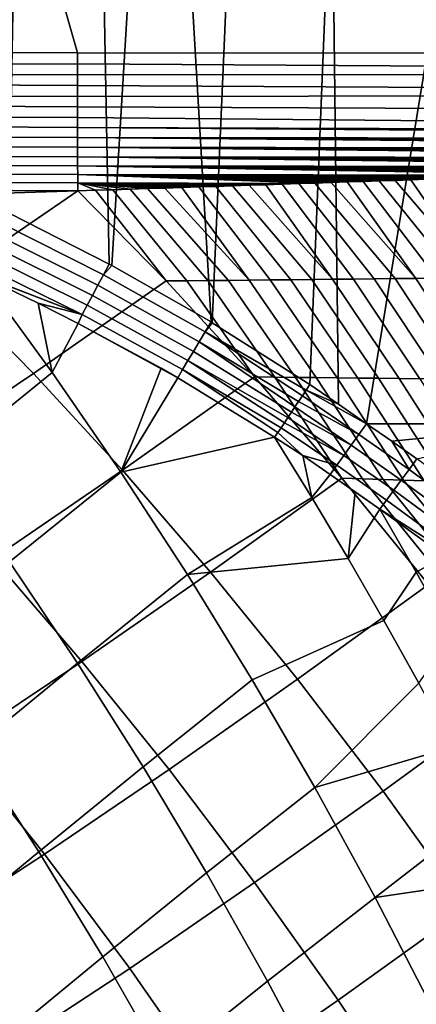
# Model space of a CAD drawing. Header units: metres. Extents: x -109 to 109, y -100 to 58.
# Tile 292 of 642: x -17.41 to -15.58, y -26.48 to -21.93. Entities that reach past the tile are written whole.
import ezdxf

# ---------------------------------------------------------------- set-up
doc = ezdxf.new("R2010")
doc.units = ezdxf.units.M
doc.layers.add('solid_21_062_100_XXX', color=7, linetype='CONTINUOUS')

msp = doc.modelspace()

# ---------------------------------------------------------------- linework, layer by layer
at = {"layer": 'solid_21_062_100_XXX'}
for points in [[(-23.175426, -0.972689, -20.220478), (-17.148014, -22.086779, -20.280832), (-31.916618, -22.060759, -20.132952)], [(-23.175426, -0.972689, -20.220478), (-2.212826, -1.049087, -20.43038), (-9.679617, -22.091299, -20.355614), (-17.148014, -22.086779, -20.280832)], [(-17.482788, -22.818312, 25.997431), (-17.464186, -22.827271, 25.997431), (-17.36582, -17.535841, 25.997431), (-17.593264, -16.604868, 25.997431)], [(-17.464186, -22.827271, 25.997431), (-17.000998, -23.063049, 25.997431), (-17.089151, -18.453392, 25.997431), (-17.36582, -17.535841, 25.997431)], [(-17.000998, -23.063049, 25.997431), (-16.989244, -23.069365, 25.997431), (-16.764042, -19.354912, 25.997431), (-17.089151, -18.453392, 25.997431)], [(-16.989244, -23.069365, 25.997431), (-16.530514, -23.329865, 25.997431), (-16.764042, -19.354912, 25.997431)], [(-16.530514, -23.329865, 25.997431), (-16.524738, -23.333324, 25.997431), (-16.391415, -20.237843, 25.997431), (-16.764042, -19.354912, 25.997431)], [(-16.524738, -23.333324, 25.997431), (-16.073864, -23.619131, 25.997431), (-15.97233, -21.099678, 25.997431), (-16.391415, -20.237843, 25.997431)], [(-16.073864, -23.619131, 25.997431), (-15.941852, -23.708986, 25.997431), (-15.97233, -21.099678, 25.997431)], [(-15.507974, -21.937984, 26.844654), (-15.972338, -21.099665, 26.844654), (-15.97233, -21.099678, 25.997431), (-15.50798, -21.937973, 25.997431)], [(-15.581866, -21.796194, 27.018965), (-15.972338, -21.099665, 26.844654), (-15.507974, -21.937984, 26.844654)], [(-15.941852, -23.708986, 25.997431), (-15.812408, -23.799999, 25.997431), (-15.50798, -21.937973, 25.997431), (-15.97233, -21.099678, 25.997431)], [(-15.812408, -23.799999, 25.997431), (-14.874475, -23.799999, 25.997431), (-14.999669, -22.750372, 25.997431), (-15.50798, -21.937973, 25.997431)], [(-31.9079, -22.151989, -20.128405), (-31.916618, -22.060759, -20.132952), (-17.148014, -22.086779, -20.280832), (-17.148073, -22.137331, -20.279409)], [(-17.148073, -22.137331, -20.279409), (-17.148014, -22.086779, -20.280832), (-9.679617, -22.091299, -20.355614), (-9.680329, -22.184689, -20.350748)], [(-31.9079, -22.151989, -20.128405), (-17.148108, -22.237799, -20.268068), (-17.148081, -22.287395, -20.258186), (-31.907949, -22.24227, -20.114548)], [(-31.9079, -22.151989, -20.128405), (-17.148073, -22.137331, -20.279409), (-17.148104, -22.187725, -20.275152)], [(-31.9079, -22.151989, -20.128405), (-17.148104, -22.187725, -20.275152), (-17.148108, -22.237799, -20.268068)], [(-9.680329, -22.184689, -20.350748), (-17.148104, -22.187725, -20.275152), (-17.148073, -22.137331, -20.279409)], [(-9.680329, -22.184689, -20.350748), (-9.68016, -22.277069, -20.336226), (-17.148108, -22.237799, -20.268068), (-17.148104, -22.187725, -20.275152)], [(-31.907949, -22.24227, -20.114548), (-17.148026, -22.336361, -20.245531), (-17.147942, -22.384537, -20.230148), (-31.907906, -22.330679, -20.091612)], [(-31.907949, -22.24227, -20.114548), (-17.148081, -22.287395, -20.258186), (-17.148026, -22.336361, -20.245531)], [(-9.68016, -22.277069, -20.336226), (-17.148081, -22.287395, -20.258186), (-17.148108, -22.237799, -20.268068)], [(-9.68016, -22.277069, -20.336226), (-9.679894, -22.367443, -20.312199), (-17.148026, -22.336361, -20.245531), (-17.148081, -22.287395, -20.258186)], [(-31.907906, -22.330679, -20.091612), (-17.147829, -22.431772, -20.212082), (-17.14769, -22.477919, -20.191393), (-31.907766, -22.416309, -20.059834)], [(-31.907906, -22.330679, -20.091612), (-17.147942, -22.384537, -20.230148), (-17.147829, -22.431772, -20.212082)], [(-9.67944, -22.454832, -20.278925), (-17.147942, -22.384537, -20.230148), (-17.148026, -22.336361, -20.245531), (-9.679894, -22.367443, -20.312199)], [(-31.907534, -22.498278, -20.019541), (-31.907766, -22.416309, -20.059834), (-17.14769, -22.477919, -20.191393), (-17.147522, -22.522829, -20.168142)], [(-9.707888, -22.455954, -20.278147), (-17.147829, -22.431772, -20.212082), (-17.147942, -22.384537, -20.230148), (-9.67944, -22.454832, -20.278925)], [(-10.444962, -22.484777, -20.257442), (-17.14769, -22.477919, -20.191393), (-17.147829, -22.431772, -20.212082), (-10.359516, -22.481459, -20.259897)], [(-10.275014, -22.478172, -20.262312), (-10.359516, -22.481459, -20.259897), (-17.147829, -22.431772, -20.212082)], [(-10.191423, -22.474915, -20.264685), (-10.275014, -22.478172, -20.262312), (-17.147829, -22.431772, -20.212082)], [(-10.108711, -22.471685, -20.267021), (-10.191423, -22.474915, -20.264685), (-17.147829, -22.431772, -20.212082)], [(-10.026842, -22.468483, -20.26932), (-10.108711, -22.471685, -20.267021), (-17.147829, -22.431772, -20.212082)], [(-9.945784, -22.465307, -20.271582), (-10.026842, -22.468483, -20.26932), (-17.147829, -22.431772, -20.212082)], [(-9.865584, -22.462158, -20.273808), (-9.945784, -22.465307, -20.271582), (-17.147829, -22.431772, -20.212082)], [(-9.786296, -22.459042, -20.275995), (-9.865584, -22.462158, -20.273808), (-17.147829, -22.431772, -20.212082)], [(-9.707888, -22.455954, -20.278147), (-9.786296, -22.459042, -20.275995), (-17.147829, -22.431772, -20.212082)], [(-31.907534, -22.498278, -20.019541), (-17.147329, -22.566364, -20.142408), (-17.147108, -22.608383, -20.114267), (-31.907211, -22.575741, -19.971148)], [(-31.907534, -22.498278, -20.019541), (-17.147522, -22.522829, -20.168142), (-17.147329, -22.566364, -20.142408)], [(-11.645049, -22.530735, -20.221395), (-17.147522, -22.522829, -20.168142), (-17.14769, -22.477919, -20.191393), (-11.546617, -22.527014, -20.224463)], [(-11.449228, -22.523321, -20.227476), (-11.546617, -22.527014, -20.224463), (-17.14769, -22.477919, -20.191393)], [(-11.352839, -22.519659, -20.230442), (-11.449228, -22.523321, -20.227476), (-17.14769, -22.477919, -20.191393)], [(-11.257434, -22.516024, -20.233358), (-11.352839, -22.519659, -20.230442), (-17.14769, -22.477919, -20.191393)], [(-11.163128, -22.512424, -20.236223), (-11.257434, -22.516024, -20.233358), (-17.14769, -22.477919, -20.191393)], [(-11.069909, -22.508862, -20.239037), (-11.163128, -22.512424, -20.236223), (-17.14769, -22.477919, -20.191393)], [(-10.97774, -22.505329, -20.2418), (-11.069909, -22.508862, -20.239037), (-17.14769, -22.477919, -20.191393)], [(-10.886583, -22.501831, -20.244516), (-10.97774, -22.505329, -20.2418), (-17.14769, -22.477919, -20.191393)], [(-10.796402, -22.498363, -20.247187), (-10.886583, -22.501831, -20.244516), (-17.14769, -22.477919, -20.191393)], [(-10.707159, -22.494923, -20.249815), (-10.796402, -22.498363, -20.247187), (-17.14769, -22.477919, -20.191393)], [(-10.618814, -22.49151, -20.252399), (-10.707159, -22.494923, -20.249815), (-17.14769, -22.477919, -20.191393)], [(-10.531385, -22.488127, -20.254944), (-10.618814, -22.49151, -20.252399), (-17.14769, -22.477919, -20.191393)], [(-10.444962, -22.484777, -20.257442), (-10.531385, -22.488127, -20.254944), (-17.14769, -22.477919, -20.191393)], [(-12.747997, -22.571877, -20.185652), (-17.147329, -22.566364, -20.142408), (-17.147522, -22.522829, -20.168142), (-12.692475, -22.569832, -20.187513)], [(-12.637282, -22.567795, -20.189356), (-12.692475, -22.569832, -20.187513), (-17.147522, -22.522829, -20.168142)], [(-12.582411, -22.565769, -20.191181), (-12.637282, -22.567795, -20.189356), (-17.147522, -22.522829, -20.168142)], [(-12.527855, -22.563751, -20.192989), (-12.582411, -22.565769, -20.191181), (-17.147522, -22.522829, -20.168142)], [(-12.473609, -22.561743, -20.194782), (-12.527855, -22.563751, -20.192989), (-17.147522, -22.522829, -20.168142)], [(-12.419667, -22.559744, -20.196558), (-12.473609, -22.561743, -20.194782), (-17.147522, -22.522829, -20.168142)], [(-12.366023, -22.557753, -20.198318), (-12.419667, -22.559744, -20.196558), (-17.147522, -22.522829, -20.168142)], [(-12.31267, -22.555769, -20.200062), (-12.366023, -22.557753, -20.198318), (-17.147522, -22.522829, -20.168142)], [(-12.259603, -22.553795, -20.201792), (-12.31267, -22.555769, -20.200062), (-17.147522, -22.522829, -20.168142)], [(-12.206814, -22.551826, -20.203506), (-12.259603, -22.553795, -20.201792), (-17.147522, -22.522829, -20.168142)], [(-12.154299, -22.549868, -20.205208), (-12.206814, -22.551826, -20.203506), (-17.147522, -22.522829, -20.168142)], [(-12.102051, -22.547915, -20.206894), (-12.154299, -22.549868, -20.205208), (-17.147522, -22.522829, -20.168142)], [(-12.050072, -22.545969, -20.208565), (-12.102051, -22.547915, -20.206894), (-17.147522, -22.522829, -20.168142)], [(-11.998399, -22.544031, -20.210222), (-12.050072, -22.545969, -20.208565), (-17.147522, -22.522829, -20.168142)], [(-11.947036, -22.542105, -20.211863), (-11.998399, -22.544031, -20.210222), (-17.147522, -22.522829, -20.168142)], [(-11.895977, -22.540188, -20.213488), (-11.947036, -22.542105, -20.211863), (-17.147522, -22.522829, -20.168142)], [(-11.845216, -22.53828, -20.215097), (-11.895977, -22.540188, -20.213488), (-17.147522, -22.522829, -20.168142)], [(-11.794748, -22.536381, -20.216694), (-11.845216, -22.53828, -20.215097), (-17.147522, -22.522829, -20.168142)], [(-11.744568, -22.534491, -20.218275), (-11.794748, -22.536381, -20.216694), (-17.147522, -22.522829, -20.168142)], [(-11.645049, -22.530735, -20.221395), (-11.744568, -22.534491, -20.218275), (-17.147522, -22.522829, -20.168142)], [(-31.907211, -22.575741, -19.971148), (-17.146862, -22.648758, -20.083813), (-17.146591, -22.687355, -20.051138), (-31.906801, -22.6479, -19.915154)], [(-31.907211, -22.575741, -19.971148), (-17.147108, -22.608383, -20.114267), (-17.146862, -22.648758, -20.083813)], [(-13.865293, -22.612429, -20.146797), (-17.147108, -22.608383, -20.114267), (-17.147329, -22.566364, -20.142408), (-13.803328, -22.61021, -20.149025)], [(-13.741743, -22.608, -20.15123), (-13.803328, -22.61021, -20.149025), (-17.147329, -22.566364, -20.142408)], [(-13.680542, -22.605801, -20.153412), (-13.741743, -22.608, -20.15123), (-17.147329, -22.566364, -20.142408)], [(-13.619717, -22.603613, -20.155573), (-13.680542, -22.605801, -20.153412), (-17.147329, -22.566364, -20.142408)], [(-13.55926, -22.601435, -20.157711), (-13.619717, -22.603613, -20.155573), (-17.147329, -22.566364, -20.142408)], [(-13.499166, -22.599268, -20.15983), (-13.55926, -22.601435, -20.157711), (-17.147329, -22.566364, -20.142408)], [(-13.439427, -22.597109, -20.161928), (-13.499166, -22.599268, -20.15983), (-17.147329, -22.566364, -20.142408)], [(-13.380036, -22.594959, -20.164005), (-13.439427, -22.597109, -20.161928), (-17.147329, -22.566364, -20.142408)], [(-13.320987, -22.592819, -20.166063), (-13.380036, -22.594959, -20.164005), (-17.147329, -22.566364, -20.142408)], [(-13.262271, -22.590689, -20.168102), (-13.320987, -22.592819, -20.166063), (-17.147329, -22.566364, -20.142408)], [(-13.203881, -22.588566, -20.170122), (-13.262271, -22.590689, -20.168102), (-17.147329, -22.566364, -20.142408)], [(-13.145812, -22.586452, -20.172125), (-13.203881, -22.588566, -20.170122), (-17.147329, -22.566364, -20.142408)], [(-13.088055, -22.584347, -20.174109), (-13.145812, -22.586452, -20.172125), (-17.147329, -22.566364, -20.142408)], [(-13.030604, -22.582247, -20.176077), (-13.088055, -22.584347, -20.174109), (-17.147329, -22.566364, -20.142408)], [(-12.973452, -22.580156, -20.178026), (-13.030604, -22.582247, -20.176077), (-17.147329, -22.566364, -20.142408)], [(-12.916591, -22.578072, -20.17996), (-12.973452, -22.580156, -20.178026), (-17.147329, -22.566364, -20.142408)], [(-12.860048, -22.575996, -20.181875), (-12.916591, -22.578072, -20.17996), (-17.147329, -22.566364, -20.142408)], [(-12.803853, -22.573931, -20.183773), (-12.860048, -22.575996, -20.181875), (-17.147329, -22.566364, -20.142408)], [(-12.747997, -22.571877, -20.185652), (-12.803853, -22.573931, -20.183773), (-17.147329, -22.566364, -20.142408)], [(-14.974258, -22.651474, -20.105509), (-17.146862, -22.648758, -20.083813), (-17.147108, -22.608383, -20.114267), (-14.90585, -22.649101, -20.108137)], [(-14.837806, -22.646734, -20.110741), (-14.90585, -22.649101, -20.108137), (-17.147108, -22.608383, -20.114267)], [(-14.770164, -22.644377, -20.113319), (-14.837806, -22.646734, -20.110741), (-17.147108, -22.608383, -20.114267)], [(-14.702961, -22.642031, -20.115871), (-14.770164, -22.644377, -20.113319), (-17.147108, -22.608383, -20.114267)], [(-14.636188, -22.639696, -20.118395), (-14.702961, -22.642031, -20.115871), (-17.147108, -22.608383, -20.114267)], [(-14.569837, -22.637373, -20.120893), (-14.636188, -22.639696, -20.118395), (-17.147108, -22.608383, -20.114267)], [(-14.503898, -22.635059, -20.123365), (-14.569837, -22.637373, -20.120893), (-17.147108, -22.608383, -20.114267)], [(-14.438364, -22.632755, -20.125811), (-14.503898, -22.635059, -20.123365), (-17.147108, -22.608383, -20.114267)], [(-14.373224, -22.630463, -20.128233), (-14.438364, -22.632755, -20.125811), (-17.147108, -22.608383, -20.114267)], [(-14.308472, -22.628178, -20.13063), (-14.373224, -22.630463, -20.128233), (-17.147108, -22.608383, -20.114267)], [(-14.244097, -22.625904, -20.133005), (-14.308472, -22.628178, -20.13063), (-17.147108, -22.608383, -20.114267)], [(-14.180091, -22.623638, -20.135357), (-14.244097, -22.625904, -20.133005), (-17.147108, -22.608383, -20.114267)], [(-14.116446, -22.62138, -20.137688), (-14.180091, -22.623638, -20.135357), (-17.147108, -22.608383, -20.114267)], [(-14.053152, -22.619131, -20.139996), (-14.116446, -22.62138, -20.137688), (-17.147108, -22.608383, -20.114267)], [(-13.990201, -22.61689, -20.142282), (-14.053152, -22.619131, -20.139996), (-17.147108, -22.608383, -20.114267)], [(-13.927584, -22.614656, -20.14455), (-13.990201, -22.61689, -20.142282), (-17.147108, -22.608383, -20.114267)], [(-13.865293, -22.612429, -20.146797), (-13.927584, -22.614656, -20.14455), (-17.147108, -22.608383, -20.114267)], [(-31.906801, -22.6479, -19.915154), (-17.146297, -22.724058, -20.016348), (-17.832073, -22.74579, -19.985825), (-31.906309, -22.71401, -19.852133)], [(-31.906801, -22.6479, -19.915154), (-17.146591, -22.687355, -20.051138), (-17.146297, -22.724058, -20.016348)], [(-16.125641, -22.690639, -20.059647), (-17.146591, -22.687355, -20.051138), (-17.146862, -22.648758, -20.083813), (-16.050276, -22.688118, -20.062748)], [(-15.975358, -22.685604, -20.065817), (-16.050276, -22.688118, -20.062748), (-17.146862, -22.648758, -20.083813)], [(-15.900896, -22.6831, -20.068853), (-15.975358, -22.685604, -20.065817), (-17.146862, -22.648758, -20.083813)], [(-15.826921, -22.680607, -20.071856), (-15.900896, -22.6831, -20.068853), (-17.146862, -22.648758, -20.083813)], [(-15.753427, -22.678125, -20.074825), (-15.826921, -22.680607, -20.071856), (-17.146862, -22.648758, -20.083813)], [(-15.680407, -22.675653, -20.077763), (-15.753427, -22.678125, -20.074825), (-17.146862, -22.648758, -20.083813)], [(-15.607851, -22.673193, -20.080667), (-15.680407, -22.675653, -20.077763), (-17.146862, -22.648758, -20.083813)], [(-15.535751, -22.670744, -20.083542), (-15.607851, -22.673193, -20.080667), (-17.146862, -22.648758, -20.083813)], [(-15.464097, -22.668304, -20.086386), (-15.535751, -22.670744, -20.083542), (-17.146862, -22.648758, -20.083813)], [(-15.39288, -22.665874, -20.089201), (-15.464097, -22.668304, -20.086386), (-17.146862, -22.648758, -20.083813)], [(-15.322093, -22.663452, -20.091986), (-15.39288, -22.665874, -20.089201), (-17.146862, -22.648758, -20.083813)], [(-15.251724, -22.661041, -20.094744), (-15.322093, -22.663452, -20.091986), (-17.146862, -22.648758, -20.083813)], [(-15.181765, -22.658638, -20.097473), (-15.251724, -22.661041, -20.094744), (-17.146862, -22.648758, -20.083813)], [(-15.112207, -22.656242, -20.100178), (-15.181765, -22.658638, -20.097473), (-17.146862, -22.648758, -20.083813)], [(-15.043041, -22.653854, -20.102856), (-15.112207, -22.656242, -20.100178), (-17.146862, -22.648758, -20.083813)], [(-14.974258, -22.651474, -20.105509), (-15.043041, -22.653854, -20.102856), (-17.146862, -22.648758, -20.083813)], [(-17.065088, -22.721453, -20.01988), (-17.146297, -22.724058, -20.016348), (-17.146591, -22.687355, -20.051138)], [(-16.984329, -22.718853, -20.023378), (-17.065088, -22.721453, -20.01988), (-17.146591, -22.687355, -20.051138)], [(-16.90402, -22.716257, -20.026842), (-16.984329, -22.718853, -20.023378), (-17.146591, -22.687355, -20.051138)], [(-16.82416, -22.713667, -20.030272), (-16.90402, -22.716257, -20.026842), (-17.146591, -22.687355, -20.051138)], [(-16.744749, -22.711081, -20.033669), (-16.82416, -22.713667, -20.030272), (-17.146591, -22.687355, -20.051138)], [(-16.665789, -22.708502, -20.037031), (-16.744749, -22.711081, -20.033669), (-17.146591, -22.687355, -20.051138)], [(-16.587276, -22.705931, -20.040359), (-16.665789, -22.708502, -20.037031), (-17.146591, -22.687355, -20.051138)], [(-16.509212, -22.703363, -20.043657), (-16.587276, -22.705931, -20.040359), (-17.146591, -22.687355, -20.051138)], [(-16.431601, -22.700804, -20.046919), (-16.509212, -22.703363, -20.043657), (-17.146591, -22.687355, -20.051138)], [(-16.354437, -22.698252, -20.05015), (-16.431601, -22.700804, -20.046919), (-17.146591, -22.687355, -20.051138)], [(-16.277721, -22.695705, -20.053349), (-16.354437, -22.698252, -20.05015), (-17.146591, -22.687355, -20.051138)], [(-16.201456, -22.693169, -20.056513), (-16.277721, -22.695705, -20.053349), (-17.146591, -22.687355, -20.051138)], [(-16.125641, -22.690639, -20.059647), (-16.201456, -22.693169, -20.056513), (-17.146591, -22.687355, -20.051138)], [(-16.161507, -23.134804, -19.667147), (-16.509212, -22.703363, -20.043657), (-16.431601, -22.700804, -20.046919), (-16.065319, -23.133785, -19.673132)], [(-16.065319, -23.133785, -19.673132), (-16.431601, -22.700804, -20.046919), (-16.354437, -22.698252, -20.05015), (-15.969094, -23.13274, -19.679108)], [(-15.969094, -23.13274, -19.679108), (-16.354437, -22.698252, -20.05015), (-16.277721, -22.695705, -20.053349)], [(-15.969094, -23.13274, -19.679108), (-16.277721, -22.695705, -20.053349), (-16.201456, -22.693169, -20.056513), (-15.872835, -23.131668, -19.685074)], [(-15.872835, -23.131668, -19.685074), (-16.201456, -22.693169, -20.056513), (-16.125641, -22.690639, -20.059647), (-15.776541, -23.130571, -19.691031)], [(-15.776541, -23.130571, -19.691031), (-16.125641, -22.690639, -20.059647), (-16.050276, -22.688118, -20.062748), (-15.680213, -23.129446, -19.696978)], [(-15.680213, -23.129446, -19.696978), (-16.050276, -22.688118, -20.062748), (-15.975358, -22.685604, -20.065817), (-15.583851, -23.128294, -19.702913)], [(-15.583851, -23.128294, -19.702913), (-15.975358, -22.685604, -20.065817), (-15.900896, -22.6831, -20.068853)], [(-15.583851, -23.128294, -19.702913), (-15.900896, -22.6831, -20.068853), (-15.826921, -22.680607, -20.071856), (-15.487454, -23.127115, -19.708841)], [(-15.487454, -23.127115, -19.708841), (-15.826921, -22.680607, -20.071856), (-15.753427, -22.678125, -20.074825), (-15.391026, -23.125912, -19.714756)], [(-15.391026, -23.125912, -19.714756), (-15.753427, -22.678125, -20.074825), (-15.680407, -22.675653, -20.077763), (-15.294566, -23.12468, -19.720663)], [(-15.294566, -23.12468, -19.720663), (-15.680407, -22.675653, -20.077763), (-15.607851, -22.673193, -20.080667)], [(-15.294566, -23.12468, -19.720663), (-15.607851, -22.673193, -20.080667), (-15.535751, -22.670744, -20.083542), (-15.198073, -23.123423, -19.726559)], [(-17.765911, -23.148186, -19.565216), (-17.832073, -22.74579, -19.985825), (-17.146297, -22.724058, -20.016348)], [(-16.737839, -23.140339, -19.631029), (-17.351648, -23.567934, -19.187376), (-17.765911, -23.148186, -19.565216), (-17.146297, -22.724058, -20.016348)], [(-16.737839, -23.140339, -19.631029), (-17.146297, -22.724058, -20.016348), (-17.065088, -22.721453, -20.01988)], [(-16.737839, -23.140339, -19.631029), (-17.065088, -22.721453, -20.01988), (-16.984329, -22.718853, -20.023378), (-16.64188, -23.139484, -19.637072)], [(-16.64188, -23.139484, -19.637072), (-16.984329, -22.718853, -20.023378), (-16.90402, -22.716257, -20.026842), (-16.545883, -23.138603, -19.643106)], [(-16.545883, -23.138603, -19.643106), (-16.90402, -22.716257, -20.026842), (-16.82416, -22.713667, -20.030272), (-16.449846, -23.137693, -19.64913)], [(-16.449846, -23.137693, -19.64913), (-16.82416, -22.713667, -20.030272), (-16.744749, -22.711081, -20.033669), (-16.353769, -23.136757, -19.655146)], [(-16.353769, -23.136757, -19.655146), (-16.744749, -22.711081, -20.033669), (-16.665789, -22.708502, -20.037031)], [(-16.353769, -23.136757, -19.655146), (-16.665789, -22.708502, -20.037031), (-16.587276, -22.705931, -20.040359), (-16.257656, -23.135794, -19.66115)], [(-16.257656, -23.135794, -19.66115), (-16.587276, -22.705931, -20.040359), (-16.509212, -22.703363, -20.043657), (-16.161507, -23.134804, -19.667147)], [(-17.027145, -23.111801, 25.994364), (-17.000998, -23.063049, 25.997431), (-17.464186, -22.827271, 25.997431), (-17.507673, -22.869633, 25.994169)], [(-17.507673, -22.869633, 25.994169), (-17.532059, -22.920372, 25.984421), (-17.052977, -23.159946, 25.985193), (-17.027145, -23.111801, 25.994364)], [(-17.532059, -22.920372, 25.984421), (-17.555803, -22.969776, 25.968313), (-17.078169, -23.206902, 25.970036), (-17.052977, -23.159946, 25.985193)], [(-17.555803, -22.969776, 25.968313), (-17.578598, -23.017204, 25.946056), (-17.102413, -23.252092, 25.949074), (-17.078169, -23.206902, 25.970036)], [(-17.578598, -23.017204, 25.946056), (-17.600143, -23.062033, 25.917944), (-17.125412, -23.294962, 25.922569), (-17.102413, -23.252092, 25.949074)], [(-17.600143, -23.062033, 25.917944), (-17.620071, -23.103731, 25.88435), (-17.125412, -23.294962, 25.922569)], [(-17.027145, -23.111801, 25.994364), (-16.989244, -23.069365, 25.997431), (-17.000998, -23.063049, 25.997431)], [(-17.125412, -23.294962, 25.922569), (-17.620071, -23.103731, 25.88435), (-17.590599, -23.117386, 25.88476)], [(-16.558065, -23.375864, 25.994547), (-16.530514, -23.329865, 25.997431), (-16.989244, -23.069365, 25.997431), (-17.027145, -23.111801, 25.994364)], [(-17.351648, -23.567934, -19.187376), (-17.952435, -23.97196, -18.729095), (-18.371916, -23.54859, -19.099802), (-17.765911, -23.148186, -19.565216)], [(-17.783644, -23.983503, 25.205978), (-17.265337, -23.562996, 25.690483), (-17.590599, -23.117386, 25.88476), (-18.114344, -23.542974, 25.383715)], [(-17.329096, -23.242838, 25.888367), (-17.590599, -23.117386, 25.88476), (-17.265337, -23.562996, 25.690483)], [(-17.125412, -23.294962, 25.922569), (-17.590599, -23.117386, 25.88476), (-17.329096, -23.242838, 25.888367)], [(-16.330511, -23.58329, -19.273907), (-16.940252, -24.014221, -18.837879), (-17.351648, -23.567934, -19.187376), (-16.737839, -23.140339, -19.631029)], [(-17.027145, -23.111801, 25.994364), (-17.052977, -23.159946, 25.985193), (-16.585306, -23.421337, 25.985928), (-16.558065, -23.375864, 25.994547)], [(-16.64188, -23.139484, -19.637072), (-16.330511, -23.58329, -19.273907), (-16.737839, -23.140339, -19.631029)], [(-16.545883, -23.138603, -19.643106), (-16.235088, -23.584545, -19.281925), (-16.330511, -23.58329, -19.273907), (-16.64188, -23.139484, -19.637072)], [(-16.235088, -23.584545, -19.281925), (-16.545883, -23.138603, -19.643106), (-16.449846, -23.137693, -19.64913), (-16.13962, -23.585756, -19.289948)], [(-16.13962, -23.585756, -19.289948), (-16.449846, -23.137693, -19.64913), (-16.353769, -23.136757, -19.655146), (-16.044106, -23.586926, -19.29797)], [(-16.044106, -23.586926, -19.29797), (-16.353769, -23.136757, -19.655146), (-16.257656, -23.135794, -19.66115), (-15.948549, -23.588053, -19.305994)], [(-15.948549, -23.588053, -19.305994), (-16.257656, -23.135794, -19.66115), (-16.161507, -23.134804, -19.667147), (-15.852949, -23.589138, -19.314022)], [(-15.852949, -23.589138, -19.314022), (-16.161507, -23.134804, -19.667147), (-16.065319, -23.133785, -19.673132), (-15.757306, -23.590179, -19.32205)], [(-15.757306, -23.590179, -19.32205), (-16.065319, -23.133785, -19.673132), (-15.969094, -23.13274, -19.679108), (-15.661621, -23.591179, -19.33008)], [(-15.661621, -23.591179, -19.33008), (-15.969094, -23.13274, -19.679108), (-15.872835, -23.131668, -19.685074), (-15.565894, -23.592136, -19.33811)], [(-15.565894, -23.592136, -19.33811), (-15.872835, -23.131668, -19.685074), (-15.776541, -23.130571, -19.691031), (-15.470127, -23.593052, -19.346142)], [(-15.470127, -23.593052, -19.346142), (-15.776541, -23.130571, -19.691031), (-15.680213, -23.129446, -19.696978), (-15.374319, -23.593925, -19.354174)], [(-15.374319, -23.593925, -19.354174), (-15.680213, -23.129446, -19.696978), (-15.583851, -23.128294, -19.702913), (-15.278472, -23.594757, -19.362206)], [(-15.278472, -23.594757, -19.362206), (-15.583851, -23.128294, -19.702913), (-15.487454, -23.127115, -19.708841), (-15.182586, -23.595547, -19.370239)], [(-17.052977, -23.159946, 25.985193), (-17.078169, -23.206902, 25.970036), (-16.611916, -23.465755, 25.971674), (-16.585306, -23.421337, 25.985928)], [(-17.144081, -23.336443, 25.890886), (-17.329096, -23.242838, 25.888367), (-17.265337, -23.562996, 25.690483)], [(-17.125412, -23.294962, 25.922569), (-17.329096, -23.242838, 25.888367), (-17.144081, -23.336443, 25.890886)], [(-17.078169, -23.206902, 25.970036), (-17.102413, -23.252092, 25.949074), (-16.637587, -23.508606, 25.951948), (-16.611916, -23.465755, 25.971674)], [(-17.102413, -23.252092, 25.949074), (-17.125412, -23.294962, 25.922569), (-16.662022, -23.549393, 25.926977), (-16.637587, -23.508606, 25.951948)], [(-17.144081, -23.336443, 25.890886), (-17.265337, -23.562996, 25.690483), (-16.947794, -24.023094, 25.517847), (-16.761074, -23.54402, 25.896036)], [(-17.125412, -23.294962, 25.922569), (-17.144081, -23.336443, 25.890886), (-16.683393, -23.588545, 25.89707), (-16.662022, -23.549393, 25.926977)], [(-16.683393, -23.588545, 25.89707), (-17.144081, -23.336443, 25.890886), (-16.761074, -23.54402, 25.896036)], [(-16.558065, -23.375864, 25.994547), (-16.524738, -23.333324, 25.997431), (-16.530514, -23.329865, 25.997431)], [(-16.091238, -23.645073, 25.996456), (-16.073864, -23.619131, 25.997431), (-16.524738, -23.333324, 25.997431), (-16.558065, -23.375864, 25.994547)], [(-16.125719, -23.696554, 25.98867), (-16.108545, -23.670916, 25.993532), (-16.558065, -23.375864, 25.994547), (-16.585306, -23.421337, 25.985928)], [(-16.108545, -23.670916, 25.993532), (-16.091238, -23.645073, 25.996456), (-16.558065, -23.375864, 25.994547)], [(-16.159389, -23.746828, 25.973223), (-16.142689, -23.721891, 25.981894), (-16.585306, -23.421337, 25.985928), (-16.611916, -23.465755, 25.971674)], [(-16.142689, -23.721891, 25.981894), (-16.125719, -23.696554, 25.98867), (-16.585306, -23.421337, 25.985928)], [(-16.175756, -23.771265, 25.962696), (-16.159389, -23.746828, 25.973223), (-16.611916, -23.465755, 25.971674), (-16.637587, -23.508606, 25.951948)], [(-16.207233, -23.818264, 25.936245), (-16.191725, -23.795109, 25.950354), (-16.637587, -23.508606, 25.951948), (-16.662022, -23.549393, 25.926977)], [(-16.191725, -23.795109, 25.950354), (-16.175756, -23.771265, 25.962696), (-16.637587, -23.508606, 25.951948)], [(-17.461361, -24.438017, 25.049231), (-16.947794, -24.023094, 25.517847), (-17.265337, -23.562996, 25.690483), (-17.783644, -23.983503, 25.205978)], [(-16.683393, -23.588545, 25.89707), (-16.761074, -23.54402, 25.896036), (-16.947794, -24.023094, 25.517847)], [(-16.662022, -23.549393, 25.926977), (-16.683393, -23.588545, 25.89707), (-16.236635, -23.86215, 25.902954), (-16.222223, -23.840645, 25.92042)], [(-16.222223, -23.840645, 25.92042), (-16.207233, -23.818264, 25.936245), (-16.662022, -23.549393, 25.926977)], [(-16.940252, -24.014221, -18.837879), (-17.53717, -24.422253, -18.386425), (-17.952435, -23.97196, -18.729095), (-17.351648, -23.567934, -19.187376)], [(-16.683393, -23.588545, 25.89707), (-16.947794, -24.023094, 25.517847), (-16.236635, -23.86215, 25.902954)], [(-15.926016, -24.051109, -18.946514), (-16.532995, -24.485664, -18.517805), (-16.940252, -24.014221, -18.837879), (-16.330511, -23.58329, -19.273907)], [(-16.235088, -23.584545, -19.281925), (-15.926016, -24.051109, -18.946514), (-16.330511, -23.58329, -19.273907)], [(-16.13962, -23.585756, -19.289948), (-15.831011, -24.054323, -18.95665), (-15.926016, -24.051109, -18.946514), (-16.235088, -23.584545, -19.281925)], [(-15.831011, -24.054323, -18.95665), (-16.13962, -23.585756, -19.289948), (-16.044106, -23.586926, -19.29797), (-15.735955, -24.05748, -18.966799)], [(-15.735955, -24.05748, -18.966799), (-16.044106, -23.586926, -19.29797), (-15.948549, -23.588053, -19.305994), (-15.640849, -24.060579, -18.976961)], [(-15.640849, -24.060579, -18.976961), (-15.948549, -23.588053, -19.305994), (-15.852949, -23.589138, -19.314022), (-15.545694, -24.06362, -18.987137)], [(-15.545694, -24.06362, -18.987137), (-15.852949, -23.589138, -19.314022), (-15.757306, -23.590179, -19.32205), (-15.450491, -24.066601, -18.997322)], [(-15.450491, -24.066601, -18.997322), (-15.757306, -23.590179, -19.32205), (-15.661621, -23.591179, -19.33008), (-15.355239, -24.069525, -19.007521)], [(-15.355239, -24.069525, -19.007521), (-15.661621, -23.591179, -19.33008), (-15.565894, -23.592136, -19.33811), (-15.259939, -24.072392, -19.017729)], [(-15.847933, -23.849709, 25.993685), (-15.812408, -23.799999, 25.997431), (-16.091238, -23.645073, 25.996456), (-16.108545, -23.670916, 25.993532)], [(-16.091238, -23.645073, 25.996456), (-15.941852, -23.708986, 25.997431), (-16.073864, -23.619131, 25.997431)], [(-16.091238, -23.645073, 25.996456), (-15.812408, -23.799999, 25.997431), (-15.941852, -23.708986, 25.997431)], [(-15.882925, -23.898672, 25.982498), (-15.847933, -23.849709, 25.993685), (-16.125719, -23.696554, 25.98867), (-16.142689, -23.721891, 25.981894)], [(-15.847933, -23.849709, 25.993685), (-16.108545, -23.670916, 25.993532), (-16.125719, -23.696554, 25.98867)], [(-15.916861, -23.946157, 25.964045), (-15.882925, -23.898672, 25.982498), (-16.159389, -23.746828, 25.973223), (-16.175756, -23.771265, 25.962696)], [(-15.882925, -23.898672, 25.982498), (-16.142689, -23.721891, 25.981894), (-16.159389, -23.746828, 25.973223)], [(-15.916861, -23.946157, 25.964045), (-16.175756, -23.771265, 25.962696), (-16.191725, -23.795109, 25.950354)], [(-16.207233, -23.818264, 25.936245), (-16.222223, -23.840645, 25.92042), (-16.106634, -23.947559, 25.904776), (-15.94923, -23.991453, 25.938595)], [(-15.94923, -23.991453, 25.938595), (-15.916861, -23.946157, 25.964045), (-16.191725, -23.795109, 25.950354), (-16.207233, -23.818264, 25.936245)], [(-15.847933, -23.849709, 25.993685), (-15.615525, -24.01141, 25.995594), (-15.695461, -23.880623, 25.997726), (-15.812408, -23.799999, 25.997431)], [(-15.695461, -23.880623, 25.997726), (-14.874475, -23.799999, 25.997431), (-15.812408, -23.799999, 25.997431)], [(-15.695461, -23.880623, 25.997726), (-15.579159, -23.962149, 25.998627), (-14.874475, -23.799999, 25.997431)], [(-16.947794, -24.023094, 25.517847), (-16.639118, -24.496706, 25.36705), (-16.065105, -24.140318, 25.810732), (-16.236635, -23.86215, 25.902954)], [(-16.222223, -23.840645, 25.92042), (-16.236635, -23.86215, 25.902954), (-16.106634, -23.947559, 25.904776)], [(-16.106634, -23.947559, 25.904776), (-16.236635, -23.86215, 25.902954), (-16.065105, -24.140318, 25.810732)], [(-15.615525, -24.01141, 25.995594), (-15.847933, -23.849709, 25.993685), (-15.882925, -23.898672, 25.982498), (-15.651345, -24.06004, 25.985092)], [(-15.615525, -24.01141, 25.995594), (-15.579159, -23.962149, 25.998627), (-15.695461, -23.880623, 25.997726)], [(-15.651345, -24.06004, 25.985092), (-15.882925, -23.898672, 25.982498), (-15.916861, -23.946157, 25.964045), (-15.68608, -24.107309, 25.967278)], [(-16.106634, -23.947559, 25.904776), (-16.065105, -24.140318, 25.810732), (-15.979549, -24.033876, 25.906534)], [(-15.94923, -23.991453, 25.938595), (-16.106634, -23.947559, 25.904776), (-15.979549, -24.033876, 25.906534)], [(-15.68608, -24.107309, 25.967278), (-15.916861, -23.946157, 25.964045), (-15.94923, -23.991453, 25.938595), (-15.719207, -24.152506, 25.942419)], [(-15.002839, -24.460897, 26.01346), (-14.96484, -24.413061, 26.014528), (-15.579159, -23.962149, 25.998627), (-15.615525, -24.01141, 25.995594)], [(-16.532995, -24.485664, -18.517805), (-17.127413, -24.898071, -18.072855), (-17.53717, -24.422253, -18.386425), (-16.940252, -24.014221, -18.837879)], [(-15.719207, -24.152506, 25.942419), (-15.94923, -23.991453, 25.938595), (-15.979549, -24.033876, 25.906534), (-15.750229, -24.19495, 25.910889)], [(-15.040286, -24.508427, 26.00495), (-15.002839, -24.460897, 26.01346), (-15.615525, -24.01141, 25.995594), (-15.651345, -24.06004, 25.985092)], [(-17.148172, -24.905556, 24.913803), (-16.639118, -24.496706, 25.36705), (-16.947794, -24.023094, 25.517847), (-17.461361, -24.438017, 25.049231)], [(-15.525599, -24.542353, -18.649858), (-16.131132, -24.980812, -18.228146), (-16.532995, -24.485664, -18.517805), (-15.926016, -24.051109, -18.946514)], [(-15.896691, -24.422714, 25.726007), (-15.864546, -24.113979, 25.908413), (-15.979549, -24.033876, 25.906534), (-16.065105, -24.140318, 25.810732)], [(-15.864546, -24.113979, 25.908413), (-15.750229, -24.19495, 25.910889), (-15.979549, -24.033876, 25.906534)], [(-15.431284, -24.547359, -18.662207), (-15.525599, -24.542353, -18.649858), (-15.926016, -24.051109, -18.946514), (-15.831011, -24.054323, -18.95665)], [(-15.431284, -24.547359, -18.662207), (-15.831011, -24.054323, -18.95665), (-15.735955, -24.05748, -18.966799), (-15.336912, -24.552292, -18.674576)], [(-15.336912, -24.552292, -18.674576), (-15.735955, -24.05748, -18.966799), (-15.640849, -24.060579, -18.976961), (-15.242486, -24.557152, -18.686968)], [(-15.076606, -24.554949, 25.989128), (-15.040286, -24.508427, 26.00495), (-15.651345, -24.06004, 25.985092), (-15.68608, -24.107309, 25.967278)], [(-15.242486, -24.557152, -18.686968), (-15.640849, -24.060579, -18.976961), (-15.545694, -24.06362, -18.987137), (-15.148005, -24.561937, -18.699381)], [(-15.111256, -24.599766, 25.966228), (-15.076606, -24.554949, 25.989128), (-15.68608, -24.107309, 25.967278), (-15.719207, -24.152506, 25.942419)], [(-16.639118, -24.496706, 25.36705), (-15.896691, -24.422714, 25.726007), (-16.065105, -24.140318, 25.810732)], [(-15.896691, -24.422714, 25.726007), (-15.750229, -24.19495, 25.910889), (-15.864546, -24.113979, 25.908413)], [(-15.111256, -24.599766, 25.966228), (-15.719207, -24.152506, 25.942419), (-15.750229, -24.19495, 25.910889)], [(-15.7315, -24.709156, 25.64883), (-15.582264, -24.486431, 25.826975), (-15.750229, -24.19495, 25.910889), (-15.896691, -24.422714, 25.726007)], [(-15.450645, -24.411722, 25.92112), (-15.750229, -24.19495, 25.910889), (-15.582264, -24.486431, 25.826975)], [(-15.111256, -24.599766, 25.966228), (-15.750229, -24.19495, 25.910889), (-15.450645, -24.411722, 25.92112)], [(-17.127413, -24.898071, -18.072855), (-17.703503, -25.284376, -17.615084), (-18.11488, -24.804031, -17.92263), (-17.53717, -24.422253, -18.386425)], [(-16.639118, -24.496706, 25.36705), (-16.339973, -24.982811, 25.238417), (-15.7315, -24.709156, 25.64883), (-15.896691, -24.422714, 25.726007)], [(-15.154032, -24.634331, 25.935986), (-15.450645, -24.411722, 25.92112), (-15.582264, -24.486431, 25.826975), (-15.417692, -24.781988, 25.75099)], [(-17.63349, -25.303534, 24.467968), (-17.148172, -24.905556, 24.913803), (-17.461361, -24.438017, 25.049231), (-17.950096, -24.840446, 24.590311)], [(-16.844742, -25.385134, 24.799982), (-16.339973, -24.982811, 25.238417), (-16.639118, -24.496706, 25.36705), (-17.148172, -24.905556, 24.913803)], [(-16.131132, -24.980812, -18.228146), (-16.724434, -25.397938, -17.789356), (-17.127413, -24.898071, -18.072855), (-16.532995, -24.485664, -18.517805)], [(-15.569653, -24.999432, 25.57926), (-15.417692, -24.781988, 25.75099), (-15.582264, -24.486431, 25.826975), (-15.7315, -24.709156, 25.64883)], [(-15.130495, -25.055504, -18.384859), (-15.735909, -25.498131, -17.969793), (-16.131132, -24.980812, -18.228146), (-15.525599, -24.542353, -18.649858)], [(-16.339973, -24.982811, 25.238417), (-16.051008, -25.480356, 25.132221), (-15.569653, -24.999432, 25.57926), (-15.7315, -24.709156, 25.64883)], [(-16.724434, -25.397938, -17.789356), (-17.300335, -25.789118, -17.33717), (-17.703503, -25.284376, -17.615084), (-17.127413, -24.898071, -18.072855)], [(-17.326931, -25.778334, 24.366753), (-16.844742, -25.385134, 24.799982), (-17.148172, -24.905556, 24.913803), (-17.63349, -25.303534, 24.467968)], [(-16.551708, -25.87574, 24.708004), (-16.051008, -25.480356, 25.132221), (-16.339973, -24.982811, 25.238417), (-16.844742, -25.385134, 24.799982)], [(-15.735909, -25.498131, -17.969793), (-16.329485, -25.920303, -17.536808), (-16.724434, -25.397938, -17.789356), (-16.131132, -24.980812, -18.228146)], [(-16.051008, -25.480356, 25.132221), (-15.411268, -25.293329, 25.517345), (-15.569653, -24.999432, 25.57926)], [(-14.741923, -25.588984, -18.15233), (-15.348546, -26.036022, -17.743546), (-15.735909, -25.498131, -17.969793), (-15.130495, -25.055504, -18.384859)], [(-17.300335, -25.789118, -17.33717), (-17.857832, -26.151661, -16.873356), (-18.260231, -25.641914, -17.14645), (-17.703503, -25.284376, -17.615084)], [(-16.051008, -25.480356, 25.132221), (-15.772844, -25.988274, 25.048698), (-15.256462, -25.590633, 25.463131), (-15.411268, -25.293329, 25.517345)], [(-17.789906, -26.160641, 23.936426), (-17.326931, -25.778334, 24.366753), (-17.63349, -25.303534, 24.467968), (-18.098677, -25.689016, 24.026941)], [(-17.031059, -26.263861, 24.286873), (-16.551708, -25.87574, 24.708004), (-16.844742, -25.385134, 24.799982), (-17.326931, -25.778334, 24.366753)], [(-16.329485, -25.920303, -17.536808), (-16.90663, -26.316685, -17.08975), (-17.300335, -25.789118, -17.33717), (-16.724434, -25.397938, -17.789356)], [(-16.269691, -26.376335, 24.638067), (-15.772844, -25.988274, 25.048698), (-16.051008, -25.480356, 25.132221), (-16.551708, -25.87574, 24.708004)], [(-15.348546, -26.036022, -17.743546), (-15.943788, -26.463545, -17.315996), (-16.329485, -25.920303, -17.536808), (-15.735909, -25.498131, -17.969793)], [(-15.772844, -25.988274, 25.048698), (-15.105346, -25.891132, 25.41666), (-15.256462, -25.590633, 25.463131)], [(-16.90663, -26.316685, -17.08975), (-17.466377, -26.684563, -16.630196), (-17.857832, -26.151661, -16.873356), (-17.300335, -25.789118, -17.33717)], [(-17.49217, -26.642792, 23.866808), (-17.031059, -26.263861, 24.286873), (-17.326931, -25.778334, 24.366753), (-17.789906, -26.160641, 23.936426)], [(-16.746489, -26.759106, 24.228497), (-16.269691, -26.376335, 24.638067), (-16.551708, -25.87574, 24.708004), (-17.031059, -26.263861, 24.286873)], [(-15.943788, -26.463545, -17.315996), (-16.523613, -26.865435, -16.873598), (-16.90663, -26.316685, -17.08975), (-16.329485, -25.920303, -17.536808)], [(-15.772844, -25.988274, 25.048698), (-15.506081, -26.505465, 24.988022), (-14.95803, -26.194603, 25.377962), (-15.105346, -25.891132, 25.41666)], [(-15.999285, -26.885868, 24.590319), (-15.506081, -26.505465, 24.988022), (-15.772844, -25.988274, 25.048698), (-16.269691, -26.376335, 24.638067)], [(-14.970239, -26.592825, -17.550104), (-15.568542, -27.025976, -17.127605), (-15.943788, -26.463545, -17.315996), (-15.348546, -26.036022, -17.743546)], [(-17.206078, -27.134478, 23.81823), (-16.746489, -26.759106, 24.228497), (-17.031059, -26.263861, 24.286873), (-17.49217, -26.642792, 23.866808)], [(-16.523613, -26.865435, -16.873598), (-17.087088, -27.238951, -16.417727), (-17.466377, -26.684563, -16.630196), (-16.90663, -26.316685, -17.08975)], [(-16.473806, -27.263042, 24.191746), (-15.999285, -26.885868, 24.590319), (-16.269691, -26.376335, 24.638067), (-16.746489, -26.759106, 24.228497)], [(-15.568542, -27.025976, -17.127605), (-16.152481, -27.433653, -16.689386), (-16.523613, -26.865435, -16.873598), (-15.943788, -26.463545, -17.315996)]]:
    msp.add_3dface(points, dxfattribs=at)

doc.saveas('drawing.dxf')
